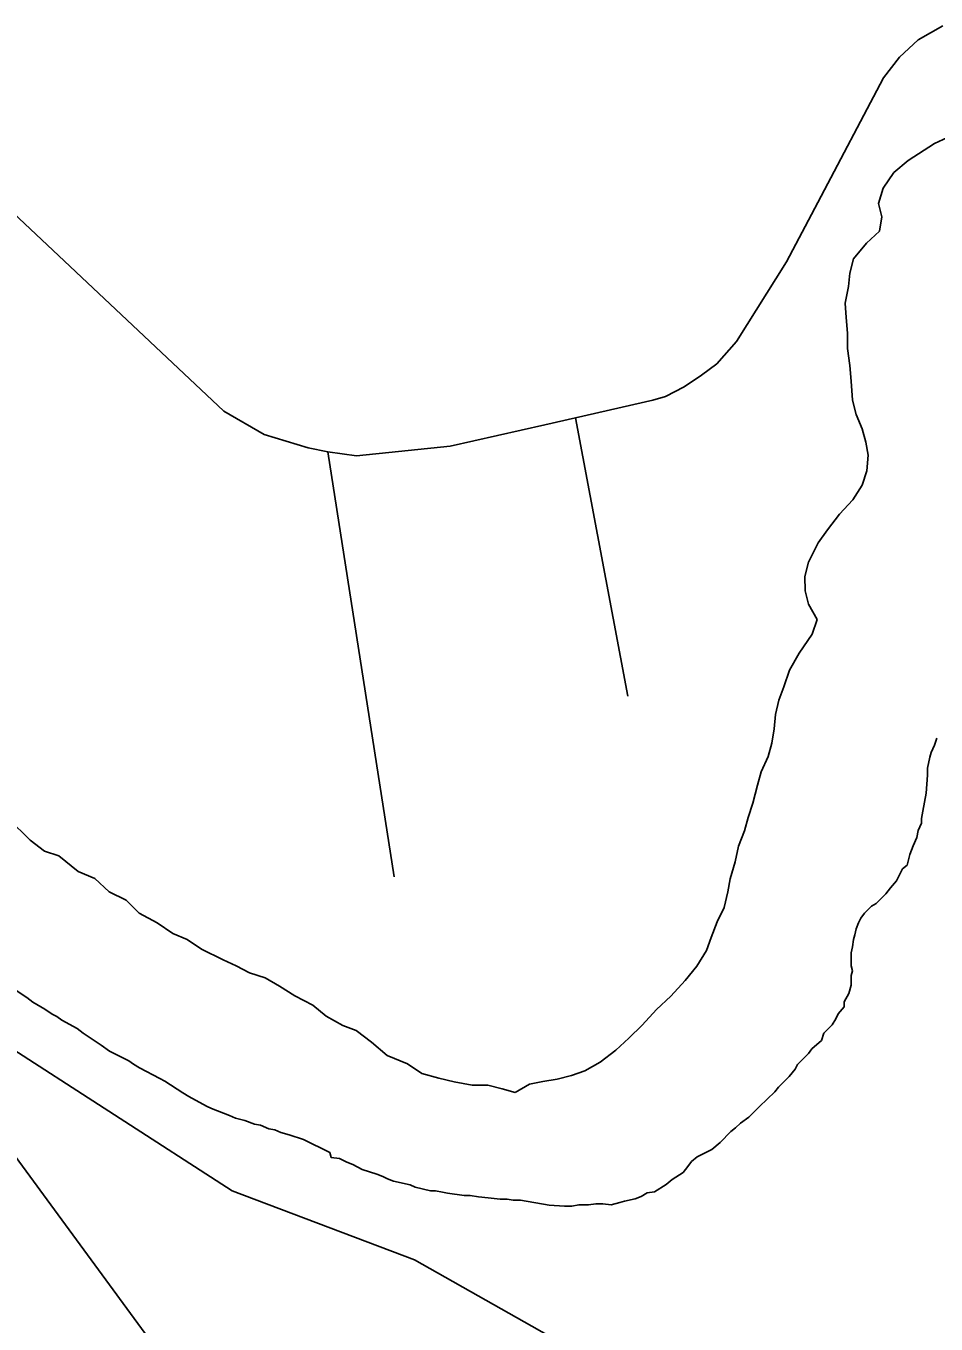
# Model space of a CAD drawing. Extents: x -59 to 82, y -3 to 49.
# Drawn here: x -52.9562 to -52.6683, y 45.8742 to 46.2848 of the extents above; entities that cross this region are included whole.
import ezdxf

# ---------------------------------------------------------------- set-up
doc = ezdxf.new("R2010")
doc.units = 0
for name, color, linetype in [('GM_X_City_Street', 7, 'Continuous'), ('GM_X_County_Road', 7, 'Continuous'), ('GM_X_Major_River', 7, 'Continuous'), ('GM_X_State_Route', 7, 'Continuous')]:
    doc.layers.add(name, color=color, linetype=linetype)

msp = doc.modelspace()

# ---------------------------------------------------------------- linework, layer by layer
at = {"layer": 'GM_X_City_Street'}
for p, q in [((-52.76573, 46.07276), (-52.78235, 46.16085)), ((-52.8397, 46.01564), (-52.86069, 46.15011)), ((-52.891, 45.91638), (-53.00363, 45.98908)), ((-52.8333, 45.8945), (-52.891, 45.91638)), ((-52.7281, 45.83529), (-52.8333, 45.8945))]:
    msp.add_line(p, q, dxfattribs=at)
at = {"layer": 'GM_X_County_Road'}
for p, q in [((-52.67391, 46.28032), (-52.66609, 46.28475)), ((-52.67983, 46.27487), (-52.67391, 46.28032)), ((-52.68483, 46.26833), (-52.67983, 46.27487)), ((-52.70566, 46.22894), (-52.68483, 46.26833)), ((-52.96384, 46.22899), (-52.89358, 46.16292)), ((-52.71562, 46.2102), (-52.70566, 46.22894)), ((-52.73137, 46.185), (-52.71562, 46.2102)), ((-52.73756, 46.17789), (-52.73137, 46.185)), ((-52.7425, 46.17431), (-52.73756, 46.17789)), ((-52.75388, 46.16752), (-52.74795, 46.17068)), ((-52.74795, 46.17068), (-52.7425, 46.17431)), ((-52.75791, 46.16642), (-52.75388, 46.16752)), ((-52.89358, 46.16292), (-52.88082, 46.1556)), ((-52.78235, 46.16085), (-52.75791, 46.16642)), ((-52.822, 46.15184), (-52.79202, 46.15865)), ((-52.79202, 46.15865), (-52.78235, 46.16085)), ((-52.88082, 46.1556), (-52.86691, 46.1513)), ((-52.86691, 46.1513), (-52.86069, 46.15011)), ((-52.86069, 46.15011), (-52.85165, 46.14882)), ((-52.85165, 46.14882), (-52.822, 46.15184))]:
    msp.add_line(p, q, dxfattribs=at)
at = {"layer": 'GM_X_Major_River'}
for p, q in [((-52.66459, 46.24947), (-52.66875, 46.24757)), ((-52.66875, 46.24757), (-52.67707, 46.24224)), ((-52.67707, 46.24224), (-52.6816, 46.23845)), ((-52.6816, 46.23845), (-52.685, 46.23351)), ((-52.685, 46.23351), (-52.6865, 46.22858)), ((-52.6865, 46.22858), (-52.68536, 46.22442)), ((-52.68536, 46.22442), (-52.68611, 46.21986)), ((-52.68611, 46.21986), (-52.69026, 46.21607)), ((-52.69026, 46.21607), (-52.69441, 46.21113)), ((-52.69441, 46.21113), (-52.69554, 46.20658)), ((-52.69554, 46.20658), (-52.69591, 46.20241)), ((-52.69591, 46.20241), (-52.69704, 46.1971)), ((-52.69704, 46.1971), (-52.69665, 46.19255)), ((-52.69665, 46.19255), (-52.69626, 46.18763)), ((-52.69626, 46.18763), (-52.69625, 46.1827)), ((-52.69625, 46.1827), (-52.69548, 46.17739)), ((-52.69548, 46.17739), (-52.69509, 46.17247)), ((-52.69509, 46.17247), (-52.6947, 46.1664)), ((-52.6947, 46.1664), (-52.69355, 46.16185)), ((-52.69355, 46.16185), (-52.69165, 46.15731)), ((-52.69165, 46.15731), (-52.69051, 46.15314)), ((-52.69051, 46.15314), (-52.68974, 46.14897)), ((-52.68974, 46.14897), (-52.69011, 46.14404)), ((-52.69011, 46.14404), (-52.69161, 46.13949)), ((-52.69161, 46.13949), (-52.69463, 46.13494)), ((-52.69463, 46.13494), (-52.69879, 46.13038)), ((-52.69879, 46.13038), (-52.70256, 46.12545)), ((-52.70256, 46.12545), (-52.70558, 46.12127)), ((-52.70558, 46.12127), (-52.70859, 46.1152)), ((-52.70859, 46.1152), (-52.70972, 46.11065)), ((-52.70972, 46.11065), (-52.70971, 46.1061)), ((-52.70971, 46.1061), (-52.70857, 46.10193)), ((-52.70857, 46.10193), (-52.7059, 46.09701)), ((-52.7059, 46.09701), (-52.70741, 46.09246)), ((-52.70741, 46.09246), (-52.71156, 46.08639)), ((-52.71156, 46.08639), (-52.71458, 46.08107)), ((-52.71458, 46.08107), (-52.71646, 46.07576)), ((-52.71646, 46.07576), (-52.71796, 46.07159)), ((-52.71796, 46.07159), (-52.71909, 46.06704)), ((-52.71909, 46.06704), (-52.71946, 46.06249)), ((-52.71946, 46.06249), (-52.72021, 46.05794)), ((-52.72021, 46.05794), (-52.72133, 46.05377)), ((-52.66985, 46.05499), (-52.66872, 46.05727)), ((-52.66872, 46.05727), (-52.66797, 46.05955)), ((-52.72133, 46.05377), (-52.72359, 46.04884)), ((-52.67098, 46.05006), (-52.67023, 46.05348)), ((-52.67023, 46.05348), (-52.66985, 46.05499)), ((-52.72359, 46.04884), (-52.72472, 46.04467)), ((-52.67134, 46.0421), (-52.67097, 46.04779)), ((-52.67097, 46.04779), (-52.67098, 46.05006)), ((-52.72472, 46.04467), (-52.72622, 46.03898)), ((-52.67246, 46.03642), (-52.67134, 46.0421)), ((-52.72622, 46.03898), (-52.72773, 46.03443)), ((-52.67283, 46.03414), (-52.67246, 46.03642)), ((-52.95485, 46.02722), (-52.96168, 46.03403)), ((-52.72773, 46.03443), (-52.72885, 46.03025)), ((-52.67396, 46.03035), (-52.67283, 46.03262)), ((-52.67283, 46.03262), (-52.67283, 46.03414)), ((-52.9503, 46.02381), (-52.95485, 46.02722)), ((-52.72885, 46.03025), (-52.73074, 46.02532)), ((-52.67547, 46.02542), (-52.67434, 46.02807)), ((-52.67434, 46.02807), (-52.67396, 46.03035)), ((-52.94576, 46.0223), (-52.9503, 46.02381)), ((-52.73074, 46.02532), (-52.73186, 46.02039)), ((-52.67735, 46.01935), (-52.6766, 46.02276)), ((-52.6766, 46.02276), (-52.67547, 46.02542)), ((-52.93969, 46.01739), (-52.94576, 46.0223)), ((-52.73186, 46.02039), (-52.73336, 46.01508)), ((-52.67886, 46.01821), (-52.67735, 46.01935)), ((-52.93438, 46.01512), (-52.93969, 46.01739)), ((-52.92983, 46.01096), (-52.93438, 46.01512)), ((-52.73336, 46.01508), (-52.73411, 46.01091)), ((-52.68074, 46.01442), (-52.67886, 46.01821)), ((-52.92453, 46.00831), (-52.92983, 46.01096)), ((-52.73411, 46.01091), (-52.73524, 46.00598)), ((-52.68414, 46.01024), (-52.68263, 46.01214)), ((-52.68263, 46.01214), (-52.68074, 46.01442)), ((-52.92035, 46.00415), (-52.92453, 46.00831)), ((-52.69094, 46.00416), (-52.68868, 46.00644)), ((-52.68868, 46.00644), (-52.68716, 46.0072)), ((-52.68716, 46.0072), (-52.68414, 46.01024)), ((-52.91467, 46.00113), (-52.92035, 46.00415)), ((-52.73524, 46.00598), (-52.7375, 46.00143)), ((-52.69283, 46.00113), (-52.69207, 46.00264)), ((-52.69207, 46.00264), (-52.69094, 46.00416)), ((-52.90974, 45.99773), (-52.91467, 46.00113)), ((-52.7375, 46.00143), (-52.73938, 45.9965)), ((-52.69396, 45.99734), (-52.69358, 45.99923)), ((-52.69358, 45.99923), (-52.69283, 46.00113)), ((-52.90519, 45.99584), (-52.90974, 45.99773)), ((-52.90065, 45.99281), (-52.90519, 45.99584)), ((-52.73938, 45.9965), (-52.74089, 45.99233)), ((-52.6947, 45.99354), (-52.69433, 45.99582)), ((-52.69433, 45.99582), (-52.69396, 45.99734)), ((-52.89382, 45.98941), (-52.90065, 45.99281)), ((-52.74089, 45.99233), (-52.7439, 45.98739)), ((-52.69508, 45.99165), (-52.6947, 45.99354)), ((-52.69507, 45.98748), (-52.69508, 45.99165)), ((-52.88965, 45.98752), (-52.89382, 45.98941)), ((-52.88549, 45.98526), (-52.88965, 45.98752)), ((-52.7439, 45.98739), (-52.74768, 45.98284)), ((-52.69469, 45.98596), (-52.69507, 45.98748)), ((-52.69506, 45.98444), (-52.69469, 45.98596)), ((-52.88056, 45.98375), (-52.88549, 45.98526)), ((-52.87601, 45.9811), (-52.88056, 45.98375)), ((-52.74768, 45.98284), (-52.75221, 45.9779)), ((-52.69506, 45.98141), (-52.69506, 45.98444)), ((-52.96119, 45.98096), (-52.95588, 45.97756)), ((-52.87108, 45.97808), (-52.87601, 45.9811)), ((-52.8654, 45.97506), (-52.87108, 45.97808)), ((-52.75221, 45.9779), (-52.75675, 45.97372)), ((-52.69732, 45.9761), (-52.69581, 45.97876)), ((-52.69581, 45.97876), (-52.69506, 45.98141)), ((-52.95588, 45.97756), (-52.95399, 45.97604)), ((-52.95399, 45.97604), (-52.95019, 45.97377)), ((-52.95019, 45.97377), (-52.94792, 45.97226)), ((-52.86123, 45.97165), (-52.8654, 45.97506)), ((-52.75675, 45.97372), (-52.76128, 45.96879)), ((-52.6992, 45.97231), (-52.69731, 45.97458)), ((-52.69731, 45.97458), (-52.69732, 45.9761)), ((-52.94792, 45.97226), (-52.9464, 45.97151)), ((-52.9464, 45.97151), (-52.94489, 45.97037)), ((-52.94489, 45.97037), (-52.93996, 45.96773)), ((-52.85592, 45.96863), (-52.86123, 45.97165)), ((-52.70109, 45.96889), (-52.69996, 45.97079)), ((-52.69996, 45.97079), (-52.6992, 45.97231)), ((-52.93996, 45.96773), (-52.93806, 45.96621)), ((-52.93806, 45.96621), (-52.93238, 45.96243)), ((-52.85176, 45.96712), (-52.85592, 45.96863)), ((-52.84682, 45.96334), (-52.85176, 45.96712)), ((-52.76128, 45.96879), (-52.76543, 45.96461)), ((-52.70448, 45.96396), (-52.70373, 45.96623)), ((-52.70373, 45.96623), (-52.70109, 45.96889)), ((-52.93238, 45.96243), (-52.92972, 45.96054)), ((-52.8419, 45.95918), (-52.84682, 45.96334)), ((-52.76543, 45.96461), (-52.76959, 45.96081)), ((-52.70864, 45.95978), (-52.70751, 45.9613)), ((-52.70751, 45.9613), (-52.70448, 45.96396)), ((-52.92972, 45.96054), (-52.92366, 45.95752)), ((-52.92366, 45.95752), (-52.92214, 45.95638)), ((-52.83545, 45.95653), (-52.8419, 45.95918)), ((-52.76959, 45.96081), (-52.7745, 45.95702)), ((-52.71204, 45.95636), (-52.70864, 45.95978)), ((-52.92214, 45.95638), (-52.92025, 45.95525)), ((-52.92025, 45.95525), (-52.91381, 45.95185)), ((-52.8309, 45.95351), (-52.83545, 45.95653)), ((-52.8256, 45.952), (-52.8309, 45.95351)), ((-52.77942, 45.95435), (-52.78358, 45.95283)), ((-52.7745, 45.95702), (-52.77942, 45.95435)), ((-52.71468, 45.95257), (-52.71279, 45.95485)), ((-52.71279, 45.95485), (-52.71204, 45.95636)), ((-52.91381, 45.95185), (-52.91229, 45.95109)), ((-52.91229, 45.95109), (-52.9066, 45.94731)), ((-52.82068, 45.95087), (-52.8256, 45.952)), ((-52.815, 45.94974), (-52.82068, 45.95087)), ((-52.81007, 45.94975), (-52.815, 45.94974)), ((-52.80553, 45.94862), (-52.81007, 45.94975)), ((-52.79683, 45.95015), (-52.80136, 45.94749)), ((-52.79266, 45.95092), (-52.79683, 45.95015)), ((-52.78812, 45.95169), (-52.79266, 45.95092)), ((-52.78358, 45.95283), (-52.78812, 45.95169)), ((-52.71921, 45.94763), (-52.71808, 45.94915)), ((-52.71808, 45.94915), (-52.71468, 45.95257)), ((-52.9066, 45.94731), (-52.90471, 45.94618)), ((-52.90471, 45.94618), (-52.89902, 45.94316)), ((-52.80136, 45.94749), (-52.80553, 45.94862)), ((-52.72412, 45.94308), (-52.71921, 45.94763)), ((-52.89902, 45.94316), (-52.89751, 45.9424)), ((-52.89751, 45.9424), (-52.89182, 45.94014)), ((-52.72752, 45.93966), (-52.72412, 45.94308)), ((-52.89182, 45.94014), (-52.88993, 45.93938)), ((-52.88993, 45.93938), (-52.8869, 45.93863)), ((-52.8869, 45.93863), (-52.88387, 45.9375)), ((-52.88387, 45.9375), (-52.88197, 45.93712)), ((-52.88197, 45.93712), (-52.87932, 45.93599)), ((-52.73168, 45.93624), (-52.73017, 45.93776)), ((-52.73017, 45.93776), (-52.72752, 45.93966)), ((-52.87932, 45.93599), (-52.87743, 45.93561)), ((-52.87743, 45.93561), (-52.87553, 45.93486)), ((-52.87553, 45.93486), (-52.87288, 45.9341)), ((-52.87288, 45.9341), (-52.86834, 45.93259)), ((-52.86834, 45.93259), (-52.86, 45.92844)), ((-52.73659, 45.93168), (-52.73319, 45.9351)), ((-52.73319, 45.9351), (-52.73168, 45.93624)), ((-52.86, 45.92844), (-52.85962, 45.92692)), ((-52.74378, 45.92712), (-52.73924, 45.9294)), ((-52.73924, 45.9294), (-52.73659, 45.93168)), ((-52.85962, 45.92692), (-52.85697, 45.92655)), ((-52.85697, 45.92655), (-52.85469, 45.92542)), ((-52.85469, 45.92542), (-52.8528, 45.92466)), ((-52.8528, 45.92466), (-52.84977, 45.92315)), ((-52.7468, 45.92408), (-52.74566, 45.9256)), ((-52.74566, 45.9256), (-52.74378, 45.92712)), ((-52.84977, 45.92315), (-52.84522, 45.92164)), ((-52.84522, 45.92164), (-52.84333, 45.92089)), ((-52.84333, 45.92089), (-52.84181, 45.92013)), ((-52.84181, 45.92013), (-52.83991, 45.91938)), ((-52.75171, 45.9199), (-52.74831, 45.92218)), ((-52.74831, 45.92218), (-52.7468, 45.92408)), ((-52.83991, 45.91938), (-52.83461, 45.91825)), ((-52.83461, 45.91825), (-52.8331, 45.91749)), ((-52.8331, 45.91749), (-52.82817, 45.91636)), ((-52.82817, 45.91636), (-52.82666, 45.91637)), ((-52.82666, 45.91637), (-52.82439, 45.91599)), ((-52.75965, 45.91572), (-52.75738, 45.9161)), ((-52.75738, 45.9161), (-52.7536, 45.91838)), ((-52.7536, 45.91838), (-52.75171, 45.9199)), ((-52.82439, 45.91599), (-52.82287, 45.91561)), ((-52.82287, 45.91561), (-52.81757, 45.91486)), ((-52.81757, 45.91486), (-52.81568, 45.91487)), ((-52.81568, 45.91487), (-52.81303, 45.91449)), ((-52.81303, 45.91449), (-52.81, 45.91412)), ((-52.81, 45.91412), (-52.80621, 45.91375)), ((-52.80621, 45.91375), (-52.80394, 45.91375)), ((-52.80394, 45.91375), (-52.80205, 45.91338)), ((-52.80205, 45.91338), (-52.79977, 45.91338)), ((-52.79977, 45.91338), (-52.79068, 45.91188)), ((-52.77819, 45.9119), (-52.77592, 45.91228)), ((-52.77592, 45.91228), (-52.77365, 45.91229)), ((-52.77365, 45.91229), (-52.771, 45.91191)), ((-52.771, 45.91191), (-52.76835, 45.91267)), ((-52.76835, 45.91267), (-52.76684, 45.91306)), ((-52.76684, 45.91306), (-52.76343, 45.91382)), ((-52.76343, 45.91382), (-52.76154, 45.91458)), ((-52.76154, 45.91458), (-52.75965, 45.91572)), ((-52.79068, 45.91188), (-52.78576, 45.91151)), ((-52.78576, 45.91151), (-52.78349, 45.91151)), ((-52.78349, 45.91151), (-52.78122, 45.91189)), ((-52.78122, 45.91189), (-52.77819, 45.9119))]:
    msp.add_line(p, q, dxfattribs=at)
at = {"layer": 'GM_X_State_Route'}
msp.add_line((-52.9715, 45.9435), (-52.8474, 45.77456), dxfattribs=at)

doc.saveas('drawing.dxf')
